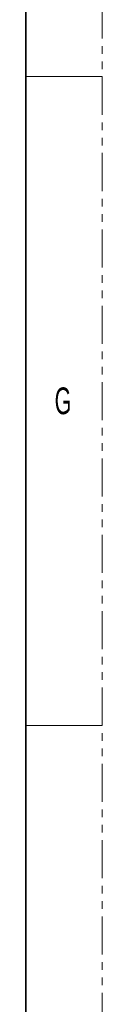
# Model space of a CAD drawing. Header units: millimetres. Extents: x 0 to 1118, y 0 to 864.
# Tile 308 of 309: x 1105 to 1118, y 601 to 765. Entities that reach past the tile are written whole.
import ezdxf

# ---------------------------------------------------------------- set-up
doc = ezdxf.new("R2010")
doc.units = ezdxf.units.MM
doc.linetypes.add('PHANTOM', pattern=[12.7, 6.35, -1.27, 1.27, -1.27, 1.27, -1.27])
doc.styles.add('SLDTEXTSTYLE4', font='TXT', dxfattribs={"width": 0.6})

msp = doc.modelspace()

# ---------------------------------------------------------------- linework, layer by layer
at = {"color": 7, "linetype": 'PHANTOM', "lineweight": 18}
msp.add_line((1117.6, 0), (1117.6, 863.6), dxfattribs=at)
at = {"color": 7, "linetype": 'Continuous', "lineweight": 35}
msp.add_line((1104.9, 838.2), (1104.9, 25.4), dxfattribs=at)
at = {"color": 7, "linetype": 'Continuous', "lineweight": 18}
for p, q in [((1104.9, 755.65), (1117.6, 755.65)), ((1104.9, 647.7), (1117.6, 647.7))]:
    msp.add_line(p, q, dxfattribs=at)

# ---------------------------------------------------------------- texts
at = {"color": 7, "linetype": 'Continuous', "lineweight": 0, "insert": (1109.6943, 703.9477), "char_height": 4.445, "attachment_point": 1, "style": 'SLDTEXTSTYLE4'}
msp.add_mtext('G', dxfattribs=at)

doc.saveas('drawing.dxf')
